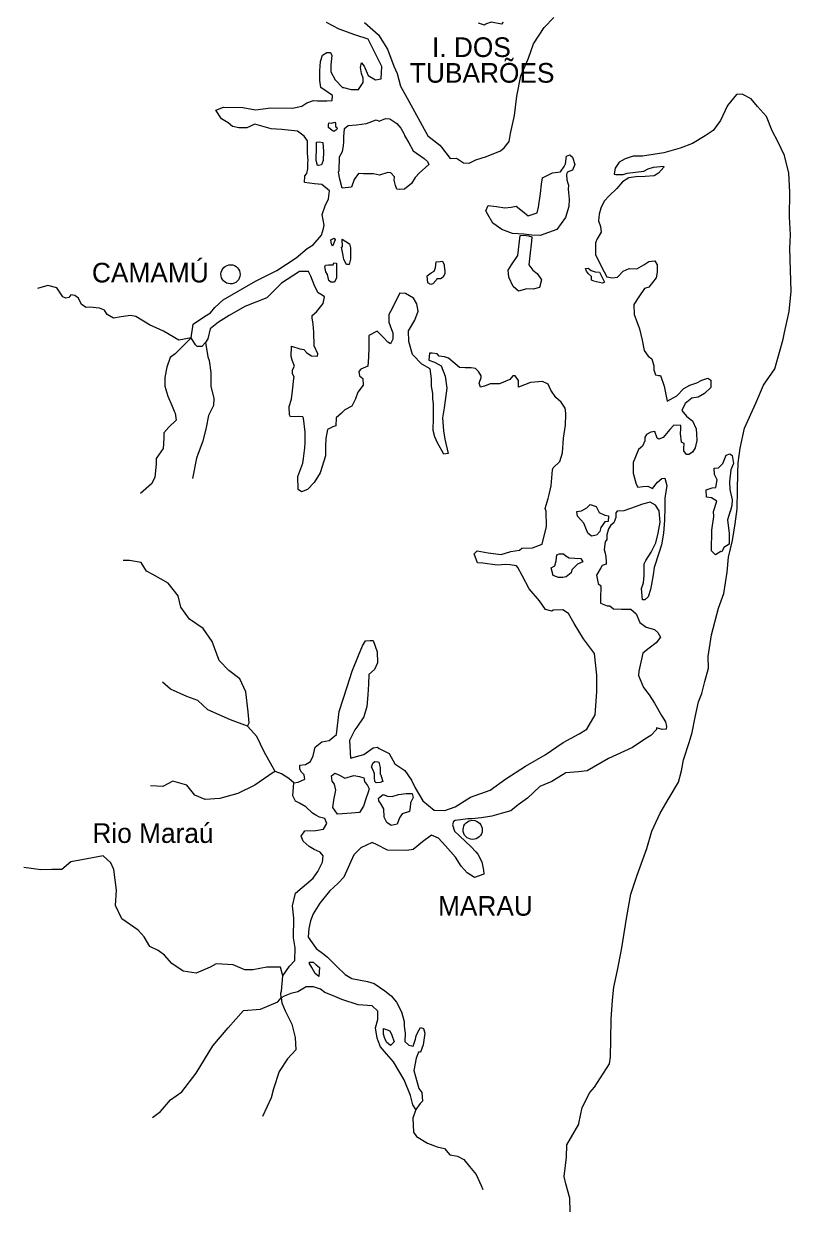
# Model space of a CAD drawing. Extents: x 662444 to 1640468, y 7452018 to 9606170.
# Drawn here: x 1130876 to 1156906, y 8419546 to 8459788 of the extents above; entities that cross this region are included whole.
import ezdxf

# ---------------------------------------------------------------- set-up
doc = ezdxf.new("R2010")
doc.units = 0
for name, color, linetype in [('Level 1', 7, 'Continuous'), ('Level 2', 7, 'Continuous'), ('Level 3', 7, 'Continuous')]:
    doc.layers.add(name, color=color, linetype=linetype)

msp = doc.modelspace()

# ---------------------------------------------------------------- linework, layer by layer
at = {"layer": 'Level 1'}
for points in [[(1142436, 8459828), (1142904, 8459416), (1143207, 8458930), (1143432, 8458346), (1143545, 8458099), (1143654, 8457673), (1143935, 8457166), (1144578, 8455982), (1144983, 8455672), (1145047, 8455603), (1145341, 8455218), (1145548, 8455224), (1145794, 8455073), (1145978, 8455057), (1146209, 8455174), (1146571, 8455287), (1147043, 8455476), (1147165, 8455584), (1147333, 8455791), (1147383, 8456067), (1147518, 8456676), (1147600, 8457330), (1147737, 8458016), (1147991, 8458621), (1148166, 8459106), (1148528, 8459664), (1148851, 8460001)], [(1141287, 8458155), (1141443, 8457884), (1141686, 8457622), (1141719, 8457622), (1141978, 8457559), (1142228, 8457553), (1142386, 8457794), (1142389, 8457938), (1142328, 8458096), (1142301, 8458308), (1142326, 8458463), (1142421, 8458349), (1142555, 8458034), (1142801, 8457884), (1142997, 8457923), (1143019, 8458334), (1142553, 8459269), (1142100, 8459413), (1141573, 8459604), (1141144, 8459826)], [(1147131, 8459844), (1147075, 8459778), (1146729, 8459843), (1146531, 8459770), (1146498, 8459737), (1146293, 8459809)], [(1140039, 8447756), (1140051, 8447811), (1139988, 8447913), (1139992, 8448046), (1140060, 8448178), (1139978, 8448380), (1139949, 8448503), (1139957, 8448848), (1140238, 8448763), (1140378, 8448737), (1140473, 8448624), (1140633, 8448520), (1140840, 8448514), (1140852, 8448592), (1140729, 8448862), (1140719, 8449329), (1140693, 8449597), (1140655, 8449809), (1140657, 8449887), (1140801, 8450017), (1141026, 8450300), (1141074, 8450521), (1141000, 8450579), (1140861, 8450660), (1140747, 8450874), (1140614, 8451222), (1140531, 8451380), (1140227, 8451387), (1139620, 8450991), (1139119, 8450492), (1138373, 8450199), (1137844, 8449890), (1137480, 8449666), (1137203, 8449439), (1137119, 8449097), (1137040, 8448976), (1136917, 8448846), (1136754, 8448839), (1136701, 8448896), (1136555, 8449133), (1136621, 8449598), (1137007, 8449855), (1137206, 8449984), (1137362, 8450169), (1137640, 8450418), (1138731, 8451058), (1139457, 8451418), (1140119, 8451846), (1140485, 8452159), (1140695, 8452288), (1140975, 8452614), (1141046, 8452846), (1141059, 8452957), (1140992, 8453314), (1141097, 8453612), (1141212, 8453854), (1141251, 8454119), (1140985, 8454337), (1140736, 8454355), (1140400, 8454408), (1140406, 8454630), (1140473, 8454706), (1140509, 8454861), (1140515, 8455083), (1140517, 8455150), (1140501, 8455395), (1140501, 8455817), (1140385, 8455976), (1140161, 8456148), (1139630, 8456195), (1139262, 8456226), (1138712, 8456384), (1138437, 8456258), (1138165, 8456253), (1137960, 8456303), (1137811, 8456429), (1137586, 8456557), (1137387, 8456851), (1137650, 8456955), (1138302, 8456950), (1138735, 8456873), (1139258, 8456938), (1139996, 8456919), (1140302, 8456990), (1140478, 8457108), (1140698, 8457180), (1140839, 8457176), (1141153, 8457169), (1141339, 8457186), (1141343, 8457353), (1141204, 8457456), (1140948, 8457630), (1140921, 8457864), (1140918, 8458186), (1140937, 8458508), (1141007, 8458718), (1141151, 8458814), (1141281, 8458811), (1141322, 8458710), (1141293, 8458399), (1141287, 8458155)], [(1152761, 8433533), (1153079, 8434069), (1153186, 8434445), (1153250, 8434821), (1153439, 8435406), (1153545, 8435748), (1153646, 8436268), (1153757, 8436788), (1153873, 8437074), (1153970, 8437483), (1154101, 8437936), (1154089, 8438325), (1154195, 8439057), (1154436, 8439962), (1154622, 8440469), (1154728, 8441189), (1154773, 8441700), (1154907, 8442264), (1154998, 8442829), (1155076, 8443338), (1155082, 8443972), (1155096, 8444550), (1155105, 8444895), (1155172, 8445393), (1155320, 8446068), (1155700, 8446915), (1155966, 8447531), (1156349, 8448088), (1156636, 8449093), (1156674, 8449314), (1156834, 8450033), (1156906, 8450721), (1156880, 8451433), (1156856, 8452179), (1156878, 8452624), (1156851, 8453236), (1156861, 8454070), (1156823, 8454716), (1156676, 8455320), (1156449, 8455793), (1156262, 8456154), (1156068, 8456637), (1155762, 8456979), (1155551, 8457240), (1155240, 8457403), (1155044, 8457386), (1154741, 8457016), (1154500, 8456510), (1154252, 8456161), (1153987, 8455989), (1153557, 8455722), (1153140, 8455566), (1152582, 8455413), (1151862, 8455298), (1151547, 8455295), (1151273, 8455202), (1151074, 8455096), (1150939, 8454888), (1150927, 8454833), (1150901, 8454689), (1150955, 8454676), (1151205, 8454670), (1151337, 8454722), (1151620, 8454748), (1151903, 8454786), (1152057, 8454871), (1152233, 8454922), (1152570, 8454958), (1152580, 8454924), (1152401, 8454717), (1152258, 8454632), (1151953, 8454606), (1151638, 8454592), (1151398, 8454565), (1151177, 8454426), (1150987, 8454197), (1150730, 8453948), (1150563, 8453774), (1150448, 8453532), (1150389, 8453334), (1150372, 8453101), (1150432, 8452910), (1150460, 8452720), (1150324, 8452490), (1150266, 8452358), (1150267, 8451947), (1150556, 8451372), (1150650, 8451203), (1150844, 8451165), (1151008, 8451194), (1151209, 8451400), (1151407, 8451484), (1151667, 8451477), (1151909, 8451605), (1152075, 8451723), (1152282, 8451751), (1152355, 8451605), (1152359, 8451360), (1152322, 8451172), (1152075, 8450855), (1151932, 8450803)], [(1141233, 8456422), (1141309, 8456420), (1141429, 8456450), (1141450, 8456416), (1141447, 8456305), (1141490, 8456271), (1141510, 8456226), (1141455, 8456183), (1141388, 8456129), (1141335, 8456163), (1141207, 8456267), (1141209, 8456355), (1141222, 8456422)], [(1142929, 8456479), (1143148, 8456574), (1143289, 8456559), (1143524, 8456409), (1143662, 8456250), (1143776, 8456047), (1143786, 8456002), (1143931, 8455743), (1144088, 8455472), (1144451, 8455218), (1144568, 8455115), (1144619, 8455014), (1144286, 8454722), (1144152, 8454570), (1144028, 8454372), (1143784, 8454178), (1143621, 8454171), (1143534, 8454174), (1143482, 8454297), (1143444, 8454487), (1143447, 8454598), (1143331, 8454735), (1143222, 8454737), (1142937, 8454656), (1142732, 8454694), (1142396, 8454702), (1142233, 8454707), (1142087, 8454510), (1141993, 8454245), (1141677, 8454209), (1141598, 8454511), (1141550, 8454757), (1141573, 8454812), (1141584, 8455268), (1141686, 8455454), (1141724, 8455642), (1141727, 8455787), (1141732, 8455953), (1141749, 8456231), (1141882, 8456339), (1142165, 8456354), (1142503, 8456401), (1142832, 8456526), (1142929, 8456479)], [(1141027, 8455148), (1140969, 8455005), (1140871, 8454974), (1140838, 8454975), (1140788, 8455154), (1140800, 8455610), (1140804, 8455776), (1140891, 8455785), (1141021, 8455760), (1141046, 8455459), (1141027, 8455148)], [(1148111, 8452613), (1147841, 8452653), (1147450, 8452674), (1147095, 8452805), (1146785, 8453024), (1146619, 8453318), (1146546, 8453442), (1146626, 8453618), (1146908, 8453588), (1147190, 8453548), (1147407, 8453565), (1147571, 8453605), (1147795, 8453433), (1147987, 8453272), (1148293, 8453376), (1148331, 8453564), (1148397, 8454029), (1148437, 8454351), (1148464, 8454561), (1148805, 8454730), (1149078, 8454768), (1149202, 8454943), (1149248, 8455031), (1149287, 8455297), (1149397, 8455338), (1149492, 8455258), (1149562, 8455012), (1149492, 8454824), (1149306, 8454751), (1149282, 8454663), (1149299, 8454496), (1149329, 8454384), (1149349, 8454316), (1149335, 8454172), (1149370, 8453838), (1149363, 8453593), (1149245, 8453218), (1148953, 8452814), (1148393, 8452606), (1148111, 8452613)], [(1141438, 8452458), (1141346, 8452249), (1141315, 8452317), (1141286, 8452462), (1141407, 8452514), (1141438, 8452458)], [(1141682, 8452218), (1141678, 8452485), (1141923, 8452324), (1141953, 8452189), (1141957, 8451922), (1141954, 8451800), (1141917, 8451623), (1141819, 8451626), (1141736, 8451794), (1141707, 8451929), (1141649, 8452208), (1141682, 8452230)], [(1147832, 8452617), (1147999, 8452596), (1148107, 8452558), (1148095, 8452413), (1148039, 8451914), (1148010, 8451615), (1148146, 8451433), (1148285, 8451318), (1148431, 8451103), (1148370, 8450838), (1148152, 8450788), (1147935, 8450794), (1147651, 8450723), (1147470, 8450872), (1147326, 8451187), (1147299, 8451432), (1147423, 8451607), (1147627, 8451924), (1147710, 8452603), (1147832, 8452617)], [(1141482, 8451167), (1141413, 8451024), (1141293, 8451027), (1141219, 8451074), (1141180, 8451286), (1141118, 8451376), (1141089, 8451544), (1141112, 8451599), (1141210, 8451607), (1141373, 8451615), (1141397, 8451681), (1141483, 8451667), (1141482, 8451601), (1141482, 8451167)], [(1145160, 8451442), (1145157, 8451319), (1145099, 8451187), (1145011, 8451134), (1144891, 8451137), (1144858, 8451093), (1144746, 8450963), (1144680, 8450942), (1144584, 8451000), (1144557, 8451234), (1144690, 8451342), (1144800, 8451395), (1144835, 8451505), (1144862, 8451716), (1145004, 8451724), (1145080, 8451733), (1145131, 8451609), (1145149, 8451442)], [(1150244, 8451046), (1150126, 8451094), (1150129, 8451216), (1150033, 8451308), (1149960, 8451398), (1149929, 8451488), (1150016, 8451497), (1150123, 8451417), (1150252, 8451369), (1150404, 8451365), (1150456, 8451252), (1150518, 8451140), (1150569, 8451027), (1150503, 8450984), (1150298, 8451034), (1150266, 8451046)], [(1136555, 8449133), (1136140, 8449054), (1135616, 8449356), (1135143, 8449579), (1134672, 8449858), (1134500, 8449895), (1134184, 8449848), (1133922, 8449799), (1133708, 8449926), (1133614, 8450073), (1133442, 8450144), (1133117, 8450174), (1132997, 8450166), (1132837, 8450270), (1132733, 8450484), (1132605, 8450576), (1132475, 8450590), (1132408, 8450503), (1132299, 8450483), (1132202, 8450530), (1131993, 8450836), (1131690, 8450910), (1131340, 8450807)], [(1151932, 8450803), (1151741, 8450530), (1151571, 8450268), (1151573, 8449923), (1151645, 8449743), (1151757, 8449440), (1151845, 8449060), (1151922, 8448702), (1152048, 8448509), (1152176, 8448428), (1152246, 8448182), (1152242, 8448048), (1152303, 8447880), (1152400, 8447855), (1152476, 8447853), (1152598, 8447494), (1152693, 8446992), (1153024, 8447172), (1153258, 8447411), (1153467, 8447528), (1153698, 8447611), (1153874, 8447695), (1154071, 8447768), (1154178, 8447699), (1154182, 8447454), (1153960, 8447248), (1153750, 8447120), (1153532, 8447092), (1153310, 8446909), (1153196, 8446667), (1153354, 8446474), (1153482, 8446382), (1153556, 8446324), (1153680, 8446054), (1153697, 8445876), (1153702, 8445653), (1153641, 8445399), (1153551, 8445257), (1153429, 8445182), (1153353, 8445173), (1153258, 8445298), (1153261, 8445398), (1153276, 8445553), (1153179, 8445600), (1153154, 8445890), (1153158, 8446045), (1153161, 8446157), (1152922, 8446174), (1152788, 8446022), (1152564, 8445749), (1152411, 8445698), (1152357, 8445732), (1152276, 8445957), (1152145, 8445938), (1151991, 8445853), (1151945, 8445765), (1151942, 8445643), (1151861, 8445456), (1151728, 8445348), (1151543, 8444908), (1151545, 8444541), (1151644, 8444171), (1151707, 8444070), (1151870, 8444088), (1152044, 8444105), (1152205, 8444023), (1152373, 8444242), (1152518, 8444360), (1152616, 8444380), (1152685, 8444122), (1152620, 8443701), (1152623, 8443390), (1152612, 8442956), (1152568, 8442513), (1152504, 8442114), (1152409, 8441827), (1152256, 8441342), (1152217, 8441098), (1152165, 8440777), (1152128, 8440600), (1152057, 8440346), (1151935, 8440249), (1151859, 8440251), (1151825, 8440630), (1151895, 8440828), (1151912, 8441073), (1151912, 8441473), (1151969, 8441583), (1152150, 8441867), (1152310, 8442186), (1152394, 8442506), (1152458, 8442883), (1152424, 8443262), (1152299, 8443465), (1152117, 8443559), (1151855, 8443499), (1151449, 8443342), (1151230, 8443270), (1151002, 8443253), (1150957, 8443199), (1150953, 8443043)], [(1146363, 8447464), (1146323, 8447598), (1146393, 8447785), (1146394, 8447841), (1146300, 8447988), (1146194, 8448091), (1146053, 8448117), (1145977, 8448118), (1145847, 8448122), (1145652, 8448127), (1145429, 8448321), (1145280, 8448447), (1145151, 8448495), (1144966, 8448511), (1144892, 8448591), (1144730, 8448617), (1144632, 8448619), (1144615, 8448375), (1144809, 8448304), (1145034, 8448187), (1145167, 8447839), (1145221, 8447426), (1145139, 8446761), (1145077, 8446418), (1145109, 8445983), (1145156, 8445693), (1145274, 8445212), (1145122, 8445193), (1144903, 8445577), (1144821, 8445779), (1144762, 8445992), (1144773, 8446425), (1144778, 8446636), (1144774, 8446892), (1144745, 8447071), (1144750, 8447249), (1144702, 8447494), (1144708, 8447739), (1144662, 8448085), (1144373, 8448237), (1144056, 8448567), (1143936, 8449015), (1143924, 8449371), (1144139, 8449733), (1144256, 8450041), (1144207, 8450287), (1144093, 8450479), (1143825, 8450641), (1143630, 8450646), (1143424, 8450251), (1143367, 8450130), (1143253, 8449922), (1143258, 8449666), (1143349, 8449419), (1143390, 8449307), (1143395, 8449095), (1143315, 8448931), (1143219, 8448989), (1143082, 8449148), (1142859, 8449365), (1142584, 8449216), (1142574, 8448805), (1142566, 8448482), (1142547, 8448171), (1142306, 8448077), (1142238, 8447990), (1142267, 8447845), (1142373, 8447753), (1142390, 8447530), (1142210, 8447290), (1142128, 8447070), (1142002, 8446817), (1141760, 8446690), (1141649, 8446582), (1141471, 8446419), (1141465, 8446153), (1141355, 8446122), (1141179, 8446026), (1141117, 8445717), (1141111, 8445472), (1141113, 8445138), (1140925, 8444554), (1140721, 8444225), (1140498, 8443986), (1140301, 8443913), (1140183, 8443994), (1140173, 8444428), (1140336, 8444880), (1140362, 8445046), (1140414, 8445401), (1140419, 8445589), (1140417, 8445934), (1140364, 8446414), (1140343, 8446459), (1140191, 8446463), (1139919, 8446458), (1139889, 8446526), (1139874, 8446804), (1139956, 8447058), (1139996, 8447335), (1140039, 8447756)], [(1136555, 8449133), (1136455, 8449035), (1136009, 8448590), (1135843, 8448472), (1135727, 8448142), (1135663, 8447787), (1135656, 8447498), (1135767, 8447151), (1135911, 8446814), (1135972, 8446646), (1136013, 8446578), (1136040, 8446344), (1135795, 8446105), (1135628, 8445909), (1135623, 8445732), (1135604, 8445387), (1135367, 8445037), (1135363, 8444860), (1135318, 8444394), (1135205, 8444185), (1134838, 8443861)], [(1137040, 8448976), (1137114, 8448496), (1137165, 8448362), (1137221, 8447960), (1137220, 8447493), (1137318, 8447079), (1137312, 8446835), (1137141, 8446505), (1137066, 8446096), (1136945, 8445632), (1136794, 8445213), (1136736, 8445059), (1136599, 8444362)], [(1141568, 8436465), (1141850, 8437303), (1142015, 8437832), (1142224, 8438361), (1142362, 8438691), (1142464, 8438855), (1142628, 8438873), (1142725, 8438871), (1142857, 8438489), (1142869, 8438111), (1142776, 8437891), (1142577, 8437718), (1142568, 8437385), (1142548, 8437029), (1142517, 8436630), (1142410, 8436277), (1142173, 8435927), (1142106, 8435840), (1141923, 8435477), (1141962, 8434876), (1142410, 8435009), (1142731, 8435234), (1142872, 8435253), (1142926, 8435207), (1143268, 8435032), (1143466, 8434682), (1143797, 8434462), (1144027, 8434134), (1144151, 8433875), (1144411, 8433435), (1144794, 8433114), (1145152, 8433105), (1145502, 8433229), (1146032, 8433560), (1146689, 8433799), (1147220, 8434175), (1147893, 8434603), (1148565, 8434997), (1149173, 8435415), (1149712, 8435702), (1149977, 8435862), (1150260, 8436344), (1150313, 8437132), (1150306, 8437699), (1150227, 8438424), (1149859, 8438923), (1149547, 8439443), (1149349, 8439781), (1149157, 8439909), (1148831, 8439895), (1148787, 8439862), (1148571, 8439923), (1148372, 8440218), (1148014, 8440627), (1147775, 8441078), (1147630, 8441349), (1147588, 8441405), (1147372, 8441433), (1147231, 8441448), (1146926, 8441422), (1146450, 8441490), (1146266, 8441506), (1146154, 8441809), (1146255, 8441906), (1146622, 8441841), (1147066, 8441786), (1147394, 8441888), (1147689, 8441937), (1147766, 8442001), (1148125, 8442014), (1148454, 8442140), (1148599, 8442736), (1148591, 8443259), (1148561, 8443349), (1148656, 8443691), (1148692, 8443824), (1148765, 8444111), (1148811, 8444655), (1148834, 8444721), (1149057, 8444938), (1149152, 8445236), (1149186, 8445735), (1149252, 8446178), (1149261, 8446545), (1149262, 8446578), (1149233, 8446746), (1149097, 8446950), (1148917, 8447110), (1148749, 8447359), (1148657, 8447561), (1148474, 8447655), (1148061, 8447621), (1147655, 8447464), (1147650, 8447687), (1147545, 8447845), (1147458, 8447847), (1147357, 8447717), (1147006, 8447570), (1146691, 8447578), (1146505, 8447493), (1146363, 8447464)], [(1154835, 8443255), (1154741, 8442958), (1154805, 8442500), (1154795, 8442133), (1154619, 8442026), (1154550, 8441872), (1154518, 8441884), (1154341, 8441778), (1154203, 8441915), (1154211, 8442615), (1154277, 8443081), (1154270, 8443248), (1154377, 8443590), (1154206, 8443705), (1154033, 8443732), (1154017, 8443977), (1154226, 8444050), (1154345, 8444058), (1154395, 8444323), (1154302, 8444504), (1154286, 8444715), (1154438, 8444723), (1154583, 8444875), (1154699, 8445150), (1154820, 8445202), (1154905, 8445144), (1154942, 8444876), (1154860, 8444656), (1154806, 8444246), (1154821, 8443990), (1154899, 8443643), (1154894, 8443443), (1154835, 8443233)], [(1150297, 8442437), (1150133, 8442408), (1150005, 8442511), (1149873, 8442848), (1149651, 8443088), (1149633, 8443244), (1149786, 8443273), (1149973, 8443369), (1150084, 8443477), (1150289, 8443416), (1150392, 8443213), (1150585, 8443119), (1150704, 8443094), (1150699, 8442905), (1150580, 8442897), (1150444, 8442700), (1150419, 8442568), (1150308, 8442459)], [(1150953, 8443043), (1150883, 8442856), (1150783, 8442781), (1150704, 8442660), (1150655, 8442450), (1150651, 8442295), (1150595, 8442218), (1150556, 8441952), (1150606, 8441784), (1150633, 8441572), (1150630, 8441461), (1150498, 8441409), (1150442, 8441333), (1150295, 8441081), (1150353, 8440801), (1150448, 8440721), (1150445, 8440587), (1150440, 8440410), (1150436, 8440243), (1150433, 8440132), (1150659, 8440048), (1150757, 8440046), (1150874, 8439943), (1151145, 8439936), (1151470, 8439927), (1151640, 8439778), (1151774, 8439486), (1151987, 8439325), (1152267, 8439240), (1152384, 8439136), (1152467, 8438979), (1152321, 8438793), (1152088, 8438610), (1151877, 8438438), (1151731, 8437830), (1151728, 8437685), (1151891, 8437281), (1152091, 8437031), (1152268, 8436748), (1152507, 8436331), (1152643, 8436116), (1152671, 8435948), (1152658, 8435860), (1152528, 8435852), (1152334, 8435912), (1152332, 8435857), (1152142, 8435650), (1151944, 8435522), (1151524, 8435244), (1150711, 8434864), (1149984, 8434449), (1149690, 8434412), (1149255, 8434379), (1148780, 8434091), (1148375, 8433923), (1147963, 8433522), (1147642, 8433297), (1147398, 8433092), (1147147, 8433020), (1146753, 8432908), (1146404, 8432861), (1146078, 8432825), (1145937, 8432818), (1145686, 8432791), (1145512, 8432762), (1145446, 8432730), (1145421, 8432620), (1145481, 8432407), (1145651, 8432247), (1146054, 8431870), (1146212, 8431699), (1146275, 8431619), (1146410, 8431360), (1146468, 8431081), (1146475, 8430947), (1146168, 8430832), (1145912, 8430995), (1145711, 8431211), (1145513, 8431527), (1145175, 8431903), (1144943, 8432165), (1144707, 8432271), (1144397, 8432045), (1144087, 8431786), (1143869, 8431747), (1143207, 8431764), (1142864, 8431940), (1142693, 8432022), (1142308, 8431842), (1142074, 8431604), (1141730, 8430845), (1141540, 8430639), (1141251, 8430368), (1140915, 8429965), (1140689, 8429604), (1140596, 8429362), (1140546, 8429107), (1140517, 8428808), (1140789, 8428423), (1141056, 8428227), (1141173, 8428135)], [(1149258, 8441741), (1149376, 8441671), (1149571, 8441666), (1149766, 8441650), (1149839, 8441537), (1149653, 8441464), (1149463, 8441269), (1149439, 8441169), (1149273, 8441029), (1149153, 8441010), (1149011, 8441002), (1148828, 8441073), (1148759, 8441331), (1148891, 8441406), (1148928, 8441571), (1148955, 8441771), (1149043, 8441813), (1149184, 8441810), (1149269, 8441730)], [(1138462, 8435965), (1138519, 8436075), (1138485, 8436454), (1138404, 8437134), (1138209, 8437572), (1137836, 8437849), (1137498, 8438191), (1137264, 8438841), (1136960, 8439272), (1136501, 8439594), (1136208, 8440002), (1136109, 8440382), (1135772, 8440813), (1135258, 8441104), (1135044, 8441221), (1134856, 8441514), (1134467, 8441580), (1134250, 8441585)], [(1140031, 8434046), (1139861, 8434195), (1139615, 8434346), (1139400, 8434429), (1139026, 8435095), (1138779, 8435612), (1138462, 8435965), (1137892, 8436179), (1137119, 8436521), (1136780, 8436830), (1136403, 8436973), (1135856, 8437220), (1135580, 8437460)], [(1141173, 8428135), (1141490, 8427816), (1141776, 8427542), (1142000, 8427402), (1142529, 8427300), (1142756, 8427239), (1143118, 8426985), (1143342, 8426823), (1143521, 8426607), (1143686, 8426281), (1143775, 8425945), (1143782, 8425789), (1143809, 8425555), (1143801, 8425266), (1143939, 8425151), (1144080, 8425114), (1144161, 8425346), (1144186, 8425467), (1144244, 8425588), (1144334, 8425742), (1144431, 8425706), (1144481, 8425549), (1144417, 8425161), (1144335, 8424908), (1144259, 8424909), (1144188, 8424700), (1144102, 8424291), (1144271, 8423675), (1144376, 8423539), (1144401, 8423249), (1144323, 8423173), (1144177, 8422966), (1144072, 8423124), (1143993, 8423437), (1143779, 8423965), (1143415, 8424575), (1143183, 8424848), (1142972, 8425087), (1142901, 8425289), (1142860, 8425379), (1142804, 8425736), (1142887, 8426012), (1142884, 8426301), (1142693, 8426484), (1142217, 8426518), (1141668, 8426699), (1141346, 8426830), (1141088, 8426936), (1140939, 8427040), (1140702, 8427124), (1140452, 8427119), (1140166, 8426960), (1139937, 8426899), (1139706, 8426805), (1139607, 8426751), (1139590, 8426908), (1139613, 8426974), (1139659, 8427495), (1139884, 8427823), (1140074, 8428018), (1140085, 8428452), (1140028, 8428787), (1140034, 8429454), (1139990, 8429866), (1140088, 8430298), (1140687, 8430805), (1140855, 8431034), (1141005, 8431353), (1141032, 8431564), (1140926, 8431688), (1140722, 8431783), (1140551, 8431887), (1140350, 8432059), (1140289, 8432238), (1140413, 8432413), (1140782, 8432426), (1141044, 8432475), (1141157, 8432661), (1141085, 8432830), (1140902, 8432879), (1140784, 8432949), (1140667, 8433018), (1140444, 8433224), (1140230, 8433352), (1140091, 8433422), (1139998, 8433602), (1140031, 8434046), (1140183, 8434065), (1140414, 8434170), (1140385, 8434315), (1140300, 8434406), (1140238, 8434508), (1140241, 8434641), (1140426, 8434670), (1140602, 8434766), (1140694, 8434964), (1140756, 8435251), (1140988, 8435434), (1141239, 8435483), (1141483, 8435677), (1141568, 8436465)], [(1142718, 8434712), (1142784, 8434766), (1142882, 8434752), (1142914, 8434741), (1142963, 8434561), (1142962, 8434495), (1142969, 8434339), (1142990, 8434316), (1143010, 8434238), (1143049, 8434092), (1142961, 8434050), (1142831, 8434042), (1142778, 8434088), (1142770, 8434222), (1142773, 8434344), (1142743, 8434445), (1142671, 8434569), (1142718, 8434712)], [(1139400, 8434429), (1139334, 8434397), (1138716, 8433968), (1138133, 8433683), (1137521, 8433509), (1137032, 8433477), (1136677, 8433619), (1136404, 8433960), (1135930, 8434094), (1135589, 8433913), (1135177, 8433946)], [(1142067, 8434295), (1142261, 8434257), (1142412, 8434208), (1142430, 8434086), (1142536, 8433950), (1142587, 8433837), (1142552, 8433727), (1142493, 8433539), (1142398, 8433252), (1142263, 8433033), (1141991, 8433018), (1141512, 8432975), (1141355, 8433201), (1141394, 8433456), (1141457, 8433799), (1141419, 8434000), (1141335, 8434102), (1141317, 8434281), (1141428, 8434367), (1141579, 8434307), (1141760, 8434203), (1142067, 8434295)], [(1143982, 8433223), (1143957, 8433068), (1143705, 8432986), (1143615, 8432855), (1143544, 8432645), (1143337, 8432595), (1143188, 8432699), (1143094, 8432879), (1143091, 8433157), (1142976, 8433349), (1142924, 8433428), (1142904, 8433518), (1143071, 8433647), (1143210, 8433588), (1143373, 8433584), (1143591, 8433645), (1143842, 8433683), (1143983, 8433679), (1144048, 8433678), (1144088, 8433543), (1143997, 8433368), (1143982, 8433201)], [(1149403, 8419495), (1149394, 8419962), (1149265, 8420444), (1149206, 8420690), (1149278, 8421344), (1149299, 8421766), (1149697, 8422468), (1149698, 8422490), (1149809, 8423032), (1150072, 8423537), (1150229, 8423722), (1150737, 8424509), (1150776, 8424742), (1150791, 8425342), (1150798, 8426032), (1150848, 8426675), (1150891, 8427108), (1151015, 8427694), (1151152, 8428380), (1151333, 8429510), (1151461, 8430263), (1151684, 8430913), (1152011, 8431817), (1152178, 8432402), (1152465, 8433017), (1152761, 8433533)], [(1139659, 8427495), (1139579, 8427786), (1139124, 8427787), (1138644, 8427699), (1138373, 8427706), (1137976, 8427871), (1137402, 8427908), (1137203, 8427791), (1136721, 8427592), (1136278, 8427658), (1135893, 8427913), (1135651, 8428197), (1135438, 8428358), (1135148, 8428487), (1134961, 8428815), (1134761, 8429042), (1134207, 8429434), (1133990, 8429884), (1134025, 8430406), (1133934, 8431109), (1133831, 8431333), (1133565, 8431562), (1133031, 8431465), (1132475, 8431367), (1132165, 8431108), (1131829, 8431106), (1131459, 8431093), (1130876, 8431174)], [(1140797, 8427867), (1140903, 8427775), (1140885, 8427475), (1140757, 8427579), (1140643, 8427782), (1140560, 8427928), (1140582, 8427961), (1140691, 8427958), (1140797, 8427867)], [(1135241, 8422692), (1135517, 8422897), (1135853, 8423288), (1136240, 8423568), (1136722, 8424200), (1137288, 8425120), (1137813, 8425729), (1138327, 8426317), (1138903, 8426369), (1139496, 8426621), (1139607, 8426751)], [(1139607, 8426751), (1139625, 8426584), (1139737, 8426315), (1139964, 8425853), (1140083, 8425405), (1140105, 8424982), (1139826, 8424678), (1139533, 8424251), (1139345, 8423667), (1139272, 8423357), (1138974, 8422731)], [(1143290, 8425635), (1143362, 8425488), (1143443, 8425264), (1143310, 8425134), (1143182, 8425248), (1143110, 8425406), (1143081, 8425518), (1143075, 8425707), (1143290, 8425635)], [(1144177, 8422966), (1144071, 8422668), (1144092, 8422200), (1144197, 8422053), (1144570, 8421821), (1144893, 8421702), (1145141, 8421640), (1145330, 8421424), (1145590, 8421384), (1145804, 8421267), (1145993, 8421028), (1146225, 8420756), (1146389, 8420384), (1146450, 8420249)]]:
    msp.add_lwpolyline(points, dxfattribs=at)
at = {"layer": 'Level 2'}
for centre in [(1137890, 8451290), (1146101, 8432447)]:
    msp.add_ellipse(centre, major_axis=(325, -8), ratio=0.999997, dxfattribs=at)

# ---------------------------------------------------------------- texts
at = {"layer": 'Level 3'}
for s, height, p in [('I. DOS', 666.7, (1144721, 8458659)), ('TUBARÕES', 666.6, (1143972, 8457788)), ('CAMAMÚ', 666.3, (1133189, 8451013)), ('Rio Maraú', 665.9, (1133205, 8432005)), ('MARAU', 665.9, (1144926, 8429536))]:
    msp.add_text(s, height=height, dxfattribs=at).set_placement(p)

doc.saveas('drawing.dxf')
